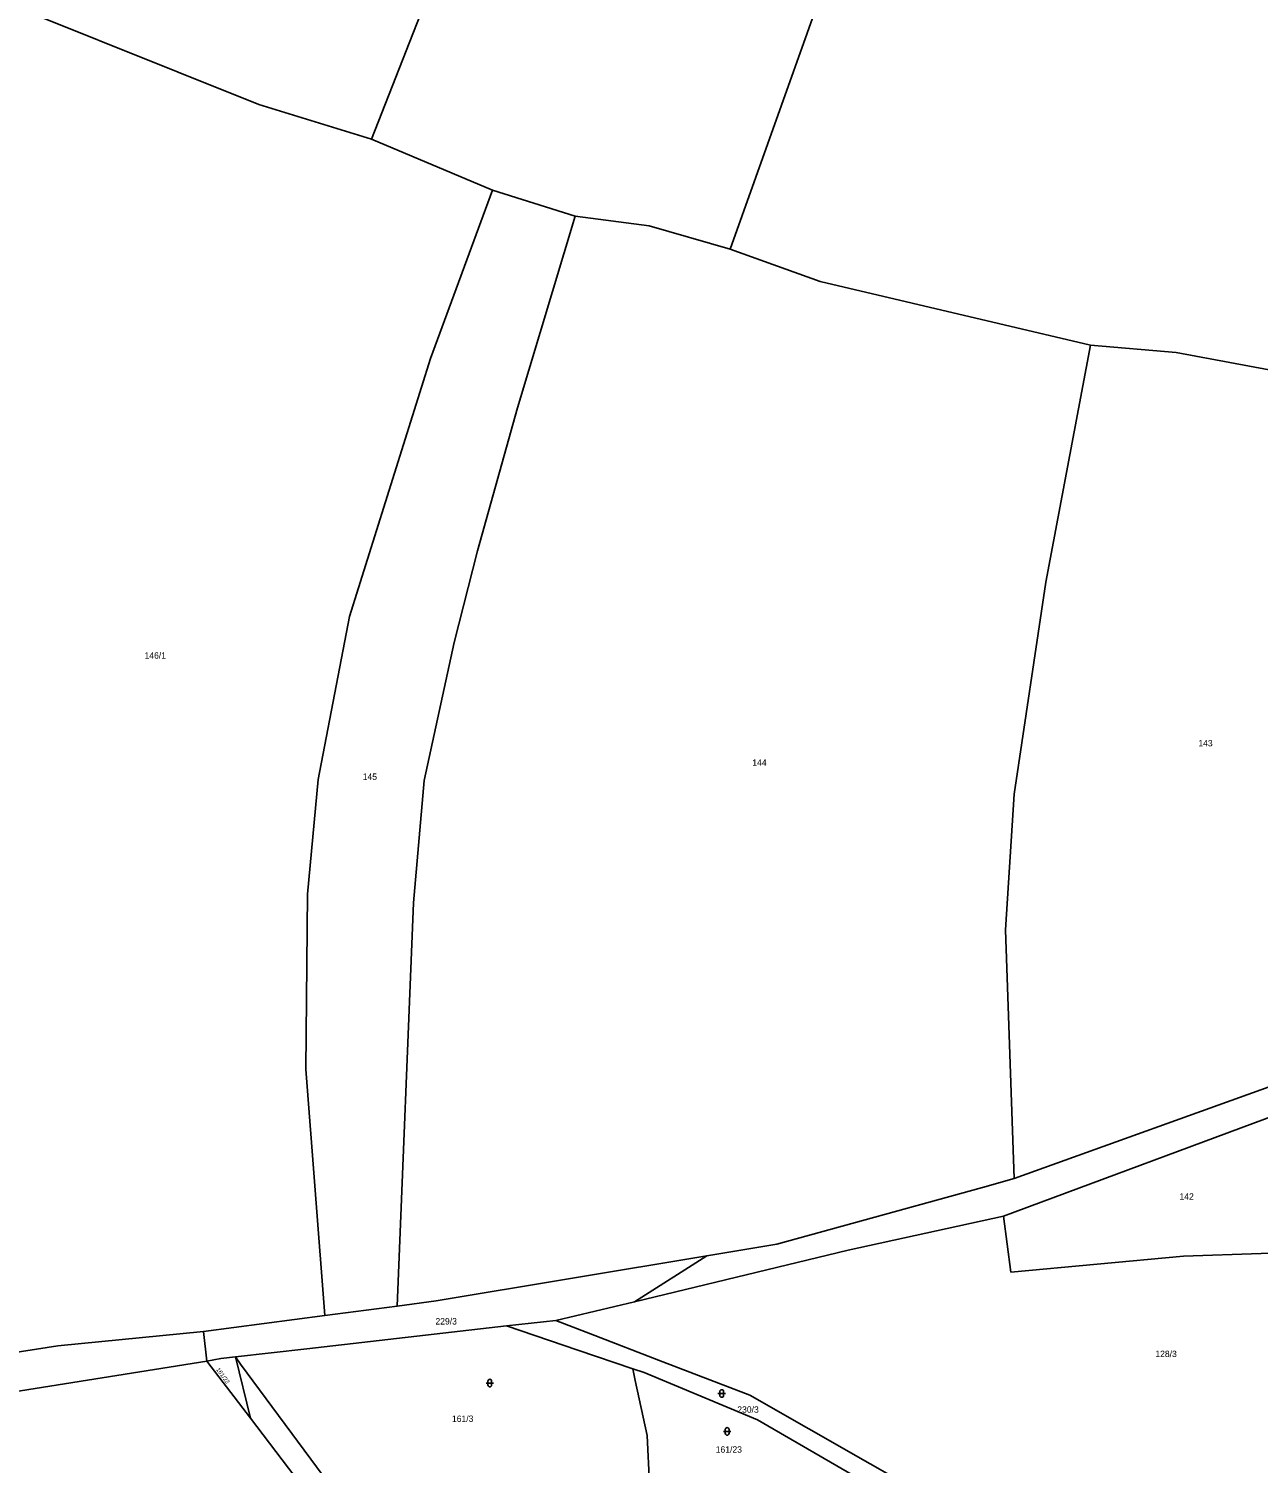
# Model space of a CAD drawing. Extents: x -670359 to -660124, y -978807 to -970072.
# Drawn here: x -661937 to -661611.1, y -971196.2 to -970815.7 of the extents above; entities that cross this region are included whole.
import ezdxf

# ---------------------------------------------------------------- set-up
doc = ezdxf.new("R2010")
doc.units = 0
for name, color, linetype in [('Hranice parcel', 7, 'Continuous'), ('Parcelní čísla', 7, 'Continuous'), ('Značky kultur', 7, 'Continuous')]:
    doc.layers.add(name, color=color, linetype=linetype)

# ---------------------------------------------------------------- blocks, each defined once
blk = doc.blocks.new('3.16')
at = {"layer": 'Značky kultur'}
for p, q in [((-1, 1), (1, 1)), ((-0.5, 1.5), (-0.5, 0.5)), ((0.5, 0.5), (0.5, 1.5))]:
    blk.add_line(p, q, dxfattribs=at)
for centre, start, end in [((0, 1.5), 0, 180), ((0, 0.5), 180, 359.9879)]:
    blk.add_arc(centre, 0.5, start, end, dxfattribs=at)

msp = doc.modelspace()

# ---------------------------------------------------------------- linework, layer by layer
at = {"layer": 'Hranice parcel'}
for p, q in [((-661846.2, -970845.02), (-661814.05, -970858.53)), ((-661814.05, -970858.53), (-661792.15, -970865.5)), ((-661589.6, -971089.66), (-661675.79, -971120.73)), ((-661678.63, -971130.7), (-661590.16, -971097.75)), ((-661719.77, -971139.67), (-661678.63, -971130.7)), ((-661776.39, -971153.4), (-661719.77, -971139.67)), ((-661757.27, -971141.24), (-661776.39, -971153.4)), ((-661839.35, -971154.53), (-661858.57, -971157.05)), ((-661797.29, -971158.33), (-661776.39, -971153.4)), ((-661858.57, -971157.05), (-661890.68, -971161.25)), ((-661810.35, -971159.82), (-661797.29, -971158.33)), ((-661890.68, -971161.25), (-661929.34, -971165.12)), ((-661890.68, -971161.25), (-661889.77, -971169.15)), ((-661929.34, -971165.12), (-661944.72, -971167.49)), ((-661889.77, -971169.15), (-661945.43, -971177.96)), ((-661878.23, -971184.31), (-661889.77, -971169.15)), ((-661882.25, -971168.03), (-661878.23, -971184.31))]:
    msp.add_line(p, q, dxfattribs=at)
for points in [[(-661680.82, -970545.14), (-661643.45, -970552.67), (-661654.81, -970597.75), (-661680.98, -970668.3), (-661703.48, -970740.4), (-661751.07, -970874.21)], [(-661846.2, -970845.02), (-661799.25, -970725.32), (-661756.41, -970616.27)], [(-661995.01, -970788.01), (-661961.21, -970801.6), (-661875.99, -970835.85), (-661846.2, -970845.02)], [(-661814.05, -970858.53), (-661830.48, -970903.25), (-661852.01, -970971.66), (-661860.32, -971014.84), (-661863.15, -971045.27), (-661863.53, -971091.69), (-661858.57, -971157.05)], [(-661792.15, -970865.5), (-661807.44, -970916.25), (-661818.02, -970954.23), (-661824.25, -970978.52), (-661832.18, -971015.18), (-661835.02, -971047.63), (-661839.35, -971154.53)], [(-661792.15, -970865.5), (-661772.55, -970867.98), (-661751.07, -970874.21)], [(-661751.07, -970874.21), (-661727.21, -970882.8), (-661655.56, -970899.67)], [(-661655.56, -970899.67), (-661667.37, -970962.55), (-661675.78, -971018.78), (-661678.12, -971054.79), (-661675.79, -971120.73)], [(-661655.56, -970899.67), (-661632.87, -970901.59), (-661556.46, -970915.84)], [(-661675.79, -971120.73), (-661684.19, -971123.06), (-661738.67, -971138.15), (-661757.27, -971141.24)], [(-661589.73, -971139.87), (-661630.88, -971141.29), (-661676.66, -971145.54), (-661678.63, -971130.7)], [(-661757.27, -971141.24), (-661828.98, -971153.17), (-661839.35, -971154.53)], [(-661810.35, -971159.82), (-661863.28, -971165.86), (-661882.25, -971168.03)], [(-661776.88, -971171.16), (-661791.47, -971166.21), (-661810.35, -971159.82)], [(-661698.31, -971205.29), (-661745.89, -971178.2), (-661770.06, -971168.86), (-661786.92, -971162.34), (-661797.29, -971158.33)], [(-661889.77, -971169.15), (-661886.12, -971168.47), (-661882.25, -971168.03)], [(-661882.25, -971168.03), (-661880.88, -971169.99), (-661842.08, -971222.35)], [(-661772.49, -971201.76), (-661773.08, -971188.91), (-661776.22, -971174.24), (-661776.88, -971171.16)], [(-661776.88, -971171.16), (-661773.86, -971172.18), (-661743.81, -971184.71), (-661709.53, -971204.61)], [(-661852.25, -971221.06), (-661853.05, -971217.16), (-661868.15, -971197.56), (-661878.23, -971184.31)]]:
    msp.add_lwpolyline(points, dxfattribs=at)

# ---------------------------------------------------------------- block references
at = {"layer": 'Značky kultur'}
for p in [(-661814.8, -971175.97), (-661753.32, -971178.72), (-661751.86, -971188.79)]:
    msp.add_blockref('3.16', p, dxfattribs=at)

# ---------------------------------------------------------------- texts
at = {"layer": 'Parcelní čísla'}
for s, p in [('146/1', (-661906.33, -970982.83)), ('143', (-661626.95, -971006.09)), ('144', (-661745.2, -971011.24)), ('145', (-661848.49, -971014.98)), ('142', (-661631.95, -971126.33)), ('229/3', (-661829.21, -971159.43)), ('128/3', (-661638.35, -971168.07)), ('230/3', (-661749.18, -971182.83)), ('161/3', (-661824.83, -971185.28)), ('161/23', (-661754.9, -971193.43))]:
    msp.add_text(s, height=1.7, dxfattribs=at).set_placement(p)
msp.add_text('161/22', height=1.14, rotation=306, dxfattribs=at).set_placement((-661887.41, -971171.38))

doc.saveas('drawing.dxf')
